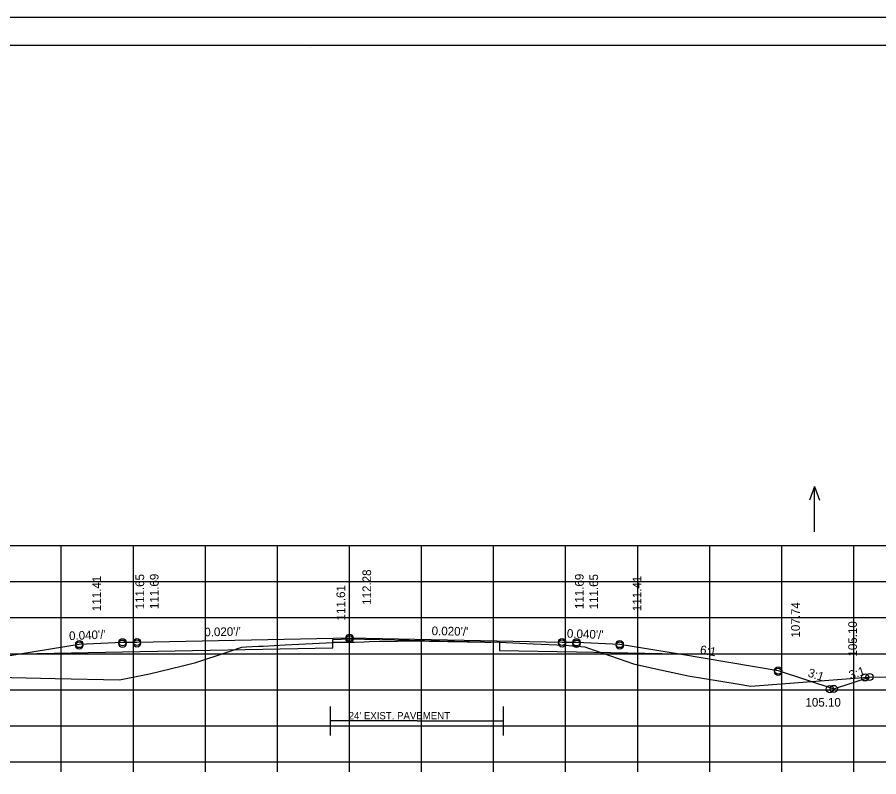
# Model space of a CAD drawing. Extents: x 1175611 to 1176402, y -433344 to -416213.
# Drawn here: x 1175734.9 to 1175854.4, y -428968.9 to -428863.4 of the extents above; entities that cross this region are included whole.
import ezdxf

# ---------------------------------------------------------------- set-up
doc = ezdxf.new("R2010")
doc.units = 0
for name, color, linetype in [('R_Alt Surface', 7, 'Continuous'), ('R_Axis', 7, 'Continuous'), ('R_Border', 7, 'Continuous'), ('R_Exist Surface', 7, 'Continuous'), ('R_Fin Surface', 7, 'Continuous'), ('R_Grid', 7, 'Continuous'), ('R_No Plot', 7, 'Continuous'), ('R_Water Annot', 7, 'Continuous'), ('R_Xsect Elev', 7, 'Continuous'), ('R_Xsect Slope', 7, 'Continuous')]:
    doc.layers.add(name, color=color, linetype=linetype)

msp = doc.modelspace()

# ---------------------------------------------------------------- linework, layer by layer
at = {"layer": 'R_Alt Surface'}
for q in [(1175778.35, -428961.13), (1175802.35, -428961.13)]:
    msp.add_line((1175790.35, -428961.13), q, dxfattribs=at)
for points in [[(1175735.2, -428951.83), (1175749.47, -428951.55), (1175778.68, -428950.96), (1175778.68, -428949.8), (1175780.97, -428949.75), (1175801.78, -428950.17), (1175801.79, -428951.33), (1175812.47, -428951.55), (1175826.75, -428951.83)], [(1175778.35, -428963.13), (1175778.35, -428959.13)], [(1175802.35, -428963.13), (1175802.35, -428959.13)]]:
    msp.add_lwpolyline(points, dxfattribs=at)
at = {"layer": 'R_Axis'}
for p, q in [((1175640.97, -428966.79), (1175920.97, -428966.79)), ((1175740.97, -428968.19), (1175740.97, -428966.79)), ((1175750.97, -428968.19), (1175750.97, -428966.79)), ((1175760.97, -428968.19), (1175760.97, -428966.79)), ((1175770.97, -428968.19), (1175770.97, -428966.79)), ((1175780.97, -428968.19), (1175780.97, -428966.79)), ((1175790.97, -428968.19), (1175790.97, -428966.79)), ((1175800.97, -428968.19), (1175800.97, -428966.79)), ((1175810.97, -428968.19), (1175810.97, -428966.79)), ((1175820.97, -428968.19), (1175820.97, -428966.79)), ((1175830.97, -428968.19), (1175830.97, -428966.79)), ((1175840.97, -428968.19), (1175840.97, -428966.79)), ((1175850.97, -428968.19), (1175850.97, -428966.79))]:
    msp.add_line(p, q, dxfattribs=at)
at = {"layer": 'R_Border'}
for p, q in [((1175622.97, -428867.33), (1175939.15, -428867.33)), ((1175775.49, -428867.59), (1175775.49, -428867.59)), ((1175775.49, -428867.59), (1175775.49, -428867.59))]:
    msp.add_line(p, q, dxfattribs=at)
at = {"layer": 'R_Exist Surface'}
msp.add_lwpolyline([(1175723.94, -428954.87), (1175740.14, -428955.24), (1175749.06, -428955.43), (1175750.9, -428955.07), (1175753.23, -428954.59), (1175757.78, -428953.48), (1175759.64, -428953.03), (1175764.11, -428951.54), (1175766.04, -428950.9), (1175766.64, -428950.86), (1175768.34, -428950.76), (1175768.99, -428950.73), (1175772.02, -428950.57), (1175778.68, -428950.22), (1175778.81, -428950.21), (1175779.15, -428950.21), (1175781.35, -428950.18), (1175781.66, -428950.17), (1175783.01, -428950.13), (1175783.71, -428950.12), (1175787.61, -428950.05), (1175789.31, -428950.01), (1175789.67, -428950), (1175790.27, -428950.01), (1175790.35, -428950.02), (1175790.6, -428950.02), (1175792.04, -428950.06), (1175792.41, -428950.06), (1175794.61, -428950.08), (1175794.79, -428950.08), (1175799.73, -428950.17), (1175800.41, -428950.18), (1175800.59, -428950.18), (1175801.44, -428950.16), (1175801.48, -428950.16), (1175801.78, -428950.18), (1175806.44, -428950.42), (1175810.85, -428950.63), (1175811.94, -428950.69), (1175813.65, -428950.85), (1175813.99, -428950.97), (1175820.39, -428953.21), (1175823.05, -428953.8), (1175827.98, -428954.87), (1175834.77, -428955.96), (1175836.66, -428956.28), (1175852.31, -428955.1), (1175853.38, -428955.01), (1175906.65, -428955.66)], dxfattribs=at)
at = {"layer": 'R_Fin Surface'}
msp.add_lwpolyline([(1175719.21, -428954.87), (1175721.47, -428954.12), (1175735.2, -428951.83), (1175743.47, -428950.45), (1175749.47, -428950.21), (1175751.47, -428950.17), (1175780.97, -428949.58), (1175810.47, -428950.17), (1175812.47, -428950.21), (1175818.47, -428950.45), (1175826.75, -428951.83), (1175840.47, -428954.12), (1175848.18, -428956.69), (1175853.15, -428955.03)], dxfattribs=at)
at = {"layer": 'R_Grid'}
for p, q in [((1175640.97, -428936.79), (1175920.97, -428936.79)), ((1175740.97, -428966.79), (1175740.97, -428936.79)), ((1175750.97, -428966.79), (1175750.97, -428936.79)), ((1175760.97, -428966.79), (1175760.97, -428936.79)), ((1175770.97, -428966.79), (1175770.97, -428936.79)), ((1175780.97, -428966.79), (1175780.97, -428936.79)), ((1175790.97, -428966.79), (1175790.97, -428936.79)), ((1175800.97, -428966.79), (1175800.97, -428936.79)), ((1175810.97, -428966.79), (1175810.97, -428936.79)), ((1175820.97, -428966.79), (1175820.97, -428936.79)), ((1175830.97, -428966.79), (1175830.97, -428936.79)), ((1175840.97, -428966.79), (1175840.97, -428936.79)), ((1175850.97, -428966.79), (1175850.97, -428936.79)), ((1175640.97, -428941.79), (1175920.97, -428941.79)), ((1175640.97, -428946.79), (1175920.97, -428946.79)), ((1175640.97, -428951.79), (1175920.97, -428951.79)), ((1175640.97, -428956.79), (1175920.97, -428956.79)), ((1175640.97, -428961.79), (1175920.97, -428961.79)), ((1175640.97, -428966.79), (1175920.97, -428966.79))]:
    msp.add_line(p, q, dxfattribs=at)
at = {"layer": 'R_No Plot'}
msp.add_line((1175610.57, -428863.44), (1175943.91, -428863.44), dxfattribs=at)
msp.add_lwpolyline([(1175610.57, -428863.44), (1175943.91, -428863.44), (1175943.91, -429076.77), (1175610.57, -429076.77)], close=True, dxfattribs=at)
for centre in [(1175749.47, -428950.21), (1175751.47, -428950.17), (1175780.97, -428949.58), (1175780.97, -428949.79), (1175810.47, -428950.17), (1175812.47, -428950.21), (1175743.47, -428950.45), (1175743.47, -428950.66), (1175749.47, -428950.42), (1175751.47, -428950.38), (1175810.47, -428950.38), (1175812.47, -428950.42), (1175818.47, -428950.45), (1175818.47, -428950.66), (1175840.47, -428954.12), (1175840.47, -428954.32), (1175853.15, -428955.03), (1175853.15, -428955.03), (1175852.52, -428955.08), (1175847.63, -428956.71), (1175848.18, -428956.69), (1175848.18, -428956.69)]:
    msp.add_circle(centre, 0.5, dxfattribs=at)
at = {"layer": 'R_Water Annot'}
for p, q in [((1175845.52, -428928.57), (1175844.82, -428930.5)), ((1175845.52, -428934.86), (1175845.52, -428928.57)), ((1175845.52, -428928.57), (1175846.22, -428930.5))]:
    msp.add_line(p, q, dxfattribs=at)

# ---------------------------------------------------------------- texts
at = {"layer": 'R_Alt Surface'}
msp.add_text("24' EXIST. PAVEMENT", height=1, dxfattribs=at).set_placement((1175780.85, -428960.9))
at = {"layer": 'R_Xsect Elev'}
for s, p in [('112.28', (1175783.97, -428945.01)), ('111.41', (1175746.47, -428945.88)), ('111.65', (1175752.47, -428945.64)), ('111.69', (1175754.47, -428945.6)), ('111.69', (1175813.47, -428945.6)), ('111.65', (1175815.47, -428945.64)), ('111.41', (1175821.47, -428945.88)), ('111.61', (1175780.37, -428947.18)), ('107.74', (1175843.47, -428949.55)), ('105.10', (1175851.39, -428952.19))]:
    msp.add_text(s, height=1.2, rotation=90, dxfattribs=at).set_placement(p)
msp.add_text('105.10', height=1.2, dxfattribs=at).set_placement((1175844.25, -428959.14))
at = {"layer": 'R_Xsect Slope'}
for s, rotation, p in [("0.040'/'", 2.2906, (1175742.07, -428949.91)), ("0.020'/'", 1.1458, (1175760.83, -428949.39)), ("0.020'/'", 358.8542, (1175792.36, -428949.21)), ("0.040'/'", 357.7094, (1175811.12, -428949.56)), ('6:1', 350.5377, (1175829.55, -428951.79)), ('3:1', 341.5651, (1175844.48, -428954.93)), ('3:1', 18.4349, (1175850.51, -428955.38))]:
    msp.add_text(s, height=1.2, rotation=rotation, dxfattribs=at).set_placement(p)

doc.saveas('drawing.dxf')
